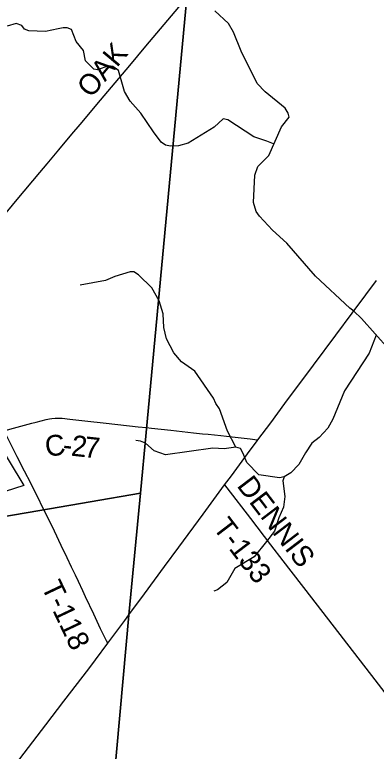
# Model space of a CAD drawing. Extents: x -51392 to 1635000, y 156707 to 696232.
# Drawn here: x 154137 to 159345, y 507736 to 518358 of the extents above; entities that cross this region are included whole.
import ezdxf

# ---------------------------------------------------------------- set-up
doc = ezdxf.new("R2010")
doc.units = 0
for name, color, linetype in [('GM_X_Corporation', 7, 'Continuous'), ('GM_X_County_Road', 7, 'Continuous'), ('GM_X_County_Road_Text', 7, 'Continuous'), ('GM_X_Minor_River', 7, 'Continuous'), ('GM_X_Township', 7, 'Continuous'), ('GM_X_Township_Road', 7, 'Continuous'), ('GM_X_Township_Road_Text', 7, 'Continuous'), ('GM_X_US_Route', 7, 'Continuous')]:
    doc.layers.add(name, color=color, linetype=linetype)

msp = doc.modelspace()

# ---------------------------------------------------------------- linework, layer by layer
at = {"layer": 'GM_X_Corporation'}
msp.add_lwpolyline([(151122, 510634), (149846, 510420), (147983, 513415), (149817, 513960), (149380, 514705), (149899, 514933), (151298, 515355), (151165, 515855), (151597, 515995), (154267, 511567), (151620, 510720), (151716, 510504), (151268, 510327)], close=True, dxfattribs=at)
at = {"layer": 'GM_X_County_Road'}
for points in [[(153012, 514313), (153023, 514324), (153087, 514399), (153308, 514663), (153582, 514989), (153782, 515228), (154171, 515694), (154498, 516082), (154603, 516208), (154773, 516408), (154961, 516635), (155078, 516773), (155372, 517125), (155583, 517376), (155794, 517627), (156025, 517904), (156184, 518092), (156394, 518344), (156605, 518595), (156616, 518608)], [(153984, 512356), (154066, 512379), (154383, 512466), (154446, 512483), (154589, 512520), (154638, 512531), (154670, 512536), (154720, 512541), (154769, 512541), (154819, 512539), (154933, 512526), (155145, 512502), (155456, 512467), (155913, 512416), (156035, 512404)], [(156035, 512404), (156109, 512396), (156386, 512365), (156713, 512330), (156843, 512315), (156925, 512307), (157105, 512288), (157268, 512269), (157529, 512240), (157594, 512233), (157640, 512229)]]:
    msp.add_lwpolyline(points, dxfattribs=at)
at = {"layer": 'GM_X_Minor_River'}
for points in [[(159525, 513536), (159134, 513979), (159022, 514081), (158966, 514127), (158468, 514587), (158058, 515062), (157850, 515253), (157664, 515453), (157616, 515519), (157576, 515652), (157597, 516046), (157637, 516169), (157797, 516329), (157981, 516743), (158089, 516879), (158075, 516940), (158033, 517008), (157747, 517248), (157629, 517367), (157401, 517830), (157290, 518108), (157218, 518233), (157018, 518413)], [(157008, 516738), (156635, 516505), (156497, 516469), (156379, 516460), (156309, 516476), (156247, 516520), (156134, 516671), (155955, 516936), (155799, 517110), (155720, 517249), (155633, 517552), (155551, 517610), (155489, 517622), (155331, 517565), (155279, 517575), (155155, 517695), (155126, 517844), (155020, 517972), (154957, 518145), (154893, 518169), (154835, 518167), (154765, 518155), (154579, 518114), (154339, 518125), (154277, 518151), (154241, 518201), (154157, 518233), (154027, 518192)], [(157867, 516495), (157769, 516535), (157581, 516595), (157209, 516842), (157139, 516856), (157008, 516738)], [(157003, 512830), (156732, 513217), (156541, 513350), (156431, 513484), (156322, 513683), (156287, 513849), (156275, 514042), (156216, 514234), (156111, 514417), (155921, 514608), (155854, 514650), (155802, 514650), (155577, 514583), (155445, 514523), (155080, 514456)], [(159344, 513738), (159241, 513476), (158889, 512933), (158721, 512525), (158647, 512397), (158523, 512263), (158415, 512179), (158328, 512042), (158232, 511872), (158114, 511750), (158020, 511696), (157950, 511678), (157652, 511722), (157482, 511901), (157446, 511981), (157430, 512031), (157392, 512101), (157322, 512120), (157154, 512098), (156992, 512105)], [(157322, 512120), (157201, 512354), (157089, 512673), (157035, 512753), (157003, 512830)], [(156992, 512105), (156311, 512012), (156148, 512067), (156022, 512179), (155950, 512206), (155882, 512216)], [(158020, 511696), (158000, 511636), (158030, 511412), (158010, 511257), (157940, 511103), (157878, 510911), (157764, 510759), (157588, 510538), (157310, 510372), (157193, 510170), (157057, 510064), (157007, 510046)]]:
    msp.add_lwpolyline(points, dxfattribs=at)
at = {"layer": 'GM_X_Township'}
for points in [[(156615, 518610), (156029, 512335), (155947, 511459), (154498, 511210), (151626, 510716), (144799, 509542), (137879, 508352), (135814, 507997), (131842, 506508), (126804, 504618)], [(164490, 494623), (163036, 495918), (162375, 496499), (162038, 496867), (160576, 498540), (160125, 499063), (159714, 499486), (159105, 500105), (158676, 500430), (158040, 500911), (157691, 501158), (157429, 501318), (157103, 501507), (156897, 501677), (156249, 502283), (156062, 502444), (155960, 502573), (155421, 503418), (155247, 503773), (155787, 509753), (155947, 511459), (156029, 512335), (156615, 518610)], [(137879, 508352), (144799, 509542), (151626, 510716), (154498, 511210), (155947, 511459), (155787, 509753), (155247, 503773), (155421, 503418), (155960, 502573), (156062, 502444), (156249, 502283), (156897, 501677), (157103, 501507), (157429, 501318), (157691, 501158), (158040, 500911), (158676, 500430), (159105, 500105), (159714, 499486)]]:
    msp.add_lwpolyline(points, dxfattribs=at)
at = {"layer": 'GM_X_Township_Road'}
for points in [[(154374, 511589), (154367, 511603), (154277, 511777), (154172, 511982), (154084, 512157), (153988, 512347), (153984, 512356)], [(154557, 511220), (154455, 511427), (154374, 511589)], [(157160, 511577), (157192, 511535), (157532, 511093), (157820, 510714), (158000, 510480), (158412, 509948), (159324, 508765), (159515, 508518)], [(155480, 509294), (155461, 509328), (155431, 509386), (155373, 509504), (155276, 509711), (155156, 509963), (155116, 510052), (155054, 510186), (155011, 510274), (154954, 510392), (154892, 510525), (154808, 510703), (154710, 510910), (154594, 511146), (154557, 511220)]]:
    msp.add_lwpolyline(points, dxfattribs=at)
at = {"layer": 'GM_X_US_Route'}
msp.add_lwpolyline([(154147, 507545), (154585, 508119), (154843, 508458), (155204, 508926), (155303, 509056), (155480, 509294), (155724, 509622), (155783, 509703), (156006, 510005), (156297, 510402), (156500, 510680), (156851, 511155), (157160, 511577), (157258, 511710), (157492, 512027), (157628, 512212), (157640, 512229), (157825, 512474), (158030, 512751), (158442, 513303), (158764, 513738), (158999, 514053), (159194, 514317), (159351, 514527)], dxfattribs=at)

# ---------------------------------------------------------------- texts
at = {"layer": 'GM_X_County_Road_Text'}
for s, rotation, p in [('OAK', 50.005, (155237, 517144)), ('C', 8.2271, (154595, 511979)), ('2', 353.6317, (154941, 512000)), ('7', 353.6001, (155125, 511980)), ('-', 353.7234, (154819, 512013))]:
    msp.add_text(s, height=300, rotation=rotation, dxfattribs=at).set_placement(p)
at = {"layer": 'GM_X_Township_Road_Text'}
for s, rotation, p in [('DENNIS', 307.3337, (157327, 511564)), ('T-133', 307.4129, (156982, 510960)), ('T-118', 295.3714, (154514, 510112))]:
    msp.add_text(s, height=300, rotation=rotation, dxfattribs=at).set_placement(p)

doc.saveas('drawing.dxf')
